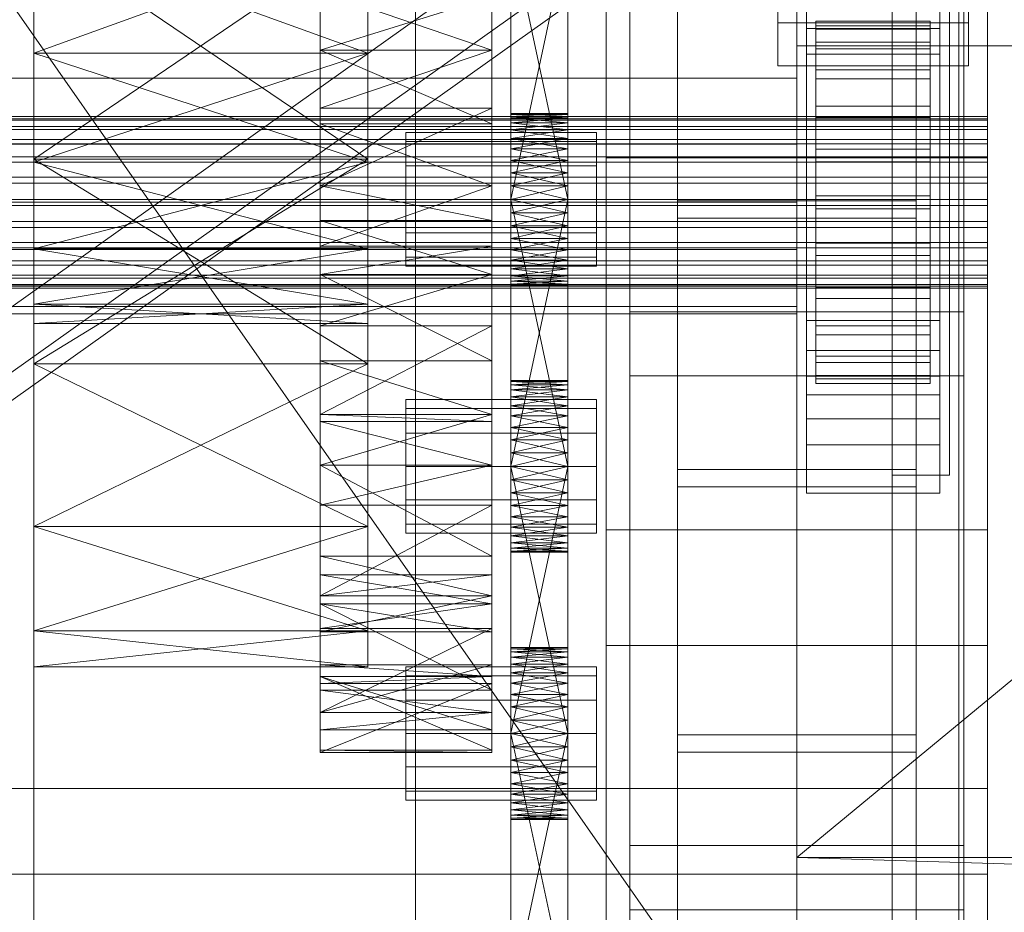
# Model space of a CAD drawing. Header units: millimetres. Extents: x -2233 to 61924, y -68080 to 6847.
# Tile 370 of 656: x 1398 to 1502, y -33896 to -33803. Entities that reach past the tile are written whole.
import ezdxf

# ---------------------------------------------------------------- set-up
doc = ezdxf.new("R2010")
doc.units = ezdxf.units.MM
for name, color, linetype, lineweight in [('COTAS_O', 1, 'Continuous', 0), ('frontal_C03', 7, 'Continuous', 0), ('frontal_secador', 7, 'Continuous', 0), ('frontal_tolva', 7, 'Continuous', 0)]:
    doc.layers.add(name, color=color, linetype=linetype, lineweight=lineweight)
doc.dimstyles.new('R19_100', dxfattribs={"dimtxt": 250, "dimasz": 150, "dimexe": 150, "dimexo": 80, "dimgap": 100, "dimtad": 1, "dimtih": 1, "dimtoh": 1, "dimdsep": 46, "dimcen": 0.09, "dimadec": 0, "dimazin": 0, "dimtfac": 1, "dimtdec": 4, "dimtofl": 0, "dimtmove": 0, "dimatfit": 3, "dimfxl": 1, "dimtolj": 1, "dimtzin": 0, "dimarcsym": 0})

# ---------------------------------------------------------------- blocks, each defined once
blk = doc.blocks.new('DIM_R28_52')
at = {"layer": 'COTAS_O'}
for p, q in [((-1725, -33700), (-1575, -33655)), ((1725, -33700), (1575, -33655)), ((-1725, -34400), (-1725, -33700)), ((-1725, -33700), (1725, -33700)), ((-1725, -33700), (-1575, -33745)), ((1725, -33700), (1575, -33745)), ((1725, -34400), (1725, -33700))]:
    blk.add_line(p, q, dxfattribs=at)
blk.add_text('3450 O', height=250, dxfattribs=at).set_placement((0, -33600))

msp = doc.modelspace()

# ---------------------------------------------------------------- linework, layer by layer
at = {"layer": 'frontal_C03'}
for p, q in [((1500, -32314.944), (1500, -34875.113)), ((1500, -34879.011), (1500, -32318.841)), ((1490, -35975), (1490, -32996.942)), ((1497, -35975), (1497, -32996.942)), ((1490, -35975), (1490, -33266.434)), ((1497, -35975), (1497, -33266.434)), ((1467.5, -33879.447), (1467.5, -33284.487)), ((1492.5, -33284.487), (1492.5, -33879.447)), ((1467.5, -33905.804), (1467.5, -33310.844)), ((1492.5, -33905.804), (1492.5, -33310.844)), ((1460, -33817.159), (1460, -33547.668)), ((1500, -33547.668), (1500, -33817.159)), ((1462.5, -33889.257), (1462.5, -33563.788)), ((1497.5, -33563.788), (1497.5, -33889.257)), ((1462.5, -33895.994), (1462.5, -33570.525)), ((1497.5, -33895.994), (1497.5, -33570.525)), ((1460, -33856.137), (1460, -33586.646)), ((1500, -33856.137), (1500, -33586.646)), ((1460, -33868.264), (1460, -33598.772)), ((1500, -33598.772), (1500, -33868.264)), ((1460, -33916.987), (1460, -33647.495)), ((1500, -33916.987), (1500, -33647.495)), ((1440, -34004.816), (1440, -33657.91)), ((1480, -33657.91), (1480, -34004.816)), ((1440, -33666.893), (1440, -34013.799)), ((1480, -34013.799), (1480, -33666.893)), ((1478, -33803.003), (1478, -33742.197)), ((1498, -33742.197), (1498, -33803.003)), ((1478, -33746.689), (1478, -33807.495)), ((1498, -33807.495), (1498, -33746.689)), ((1490, -33850.417), (1490, -33747.417)), ((1496, -33850.417), (1496, -33747.417)), ((1481, -33837.338), (1481, -33796.411)), ((1495, -33796.411), (1495, -33837.338)), ((1480, -33805.417), (1480, -33797.417)), ((1481, -33799.106), (1481, -33840.033)), ((1495, -33840.033), (1495, -33799.106)), ((1498, -33803.003), (1478, -33803.003)), ((1478, -33803.003), (1478, -33807.495)), ((1482, -33812.82), (1482, -33802.827)), ((1482, -33802.827), (1482, -33803.647)), ((1482, -33802.827), (1494, -33802.827)), ((1482, -33803.3), (1482, -33802.827)), ((1482, -33813.045), (1482, -33803.3)), ((1482, -33803.3), (1494, -33803.3)), ((1482, -33805.035), (1482, -33803.3)), ((1494, -33803.647), (1494, -33802.827)), ((1494, -33802.827), (1494, -33812.82)), ((1494, -33802.827), (1494, -33803.3)), ((1494, -33803.3), (1494, -33813.045)), ((1494, -33803.3), (1494, -33805.035)), ((1498, -33807.495), (1498, -33803.003)), ((1481, -33806.292), (1481, -33803.597)), ((1481, -33803.597), (1495, -33803.597)), ((1481, -33844.524), (1481, -33803.597)), ((1482, -33813.209), (1482, -33803.647)), ((1482, -33803.647), (1482, -33805.706)), ((1482, -33803.647), (1494, -33803.647)), ((1494, -33805.706), (1494, -33803.647)), ((1494, -33803.647), (1494, -33813.209)), ((1495, -33803.597), (1495, -33806.292)), ((1495, -33803.597), (1495, -33844.524)), ((1480, -33805.417), (1580, -33805.417)), ((1482, -33813.867), (1482, -33805.035)), ((1482, -33805.035), (1494, -33805.035)), ((1482, -33807.914), (1482, -33805.035)), ((1490, -33805.417), (1497, -33805.417)), ((1490, -35975), (1490, -33805.417)), ((1494, -33805.035), (1494, -33813.867)), ((1494, -33805.035), (1494, -33807.914)), ((1497, -35975), (1497, -33805.417)), ((1497, -33805.417), (1563, -33805.417)), ((1495, -33806.292), (1481, -33806.292)), ((1481, -33806.292), (1481, -33847.219)), ((1482, -33814.184), (1482, -33805.706)), ((1482, -33805.706), (1482, -33808.862)), ((1482, -33805.706), (1494, -33805.706)), ((1494, -33808.862), (1494, -33805.706)), ((1494, -33805.706), (1494, -33814.184)), ((1495, -33847.219), (1495, -33806.292)), ((1478, -33807.495), (1498, -33807.495)), ((1482, -33815.23), (1482, -33807.914)), ((1482, -33807.914), (1494, -33807.914)), ((1482, -33811.74), (1482, -33807.914)), ((1494, -33807.914), (1494, -33815.23)), ((1494, -33807.914), (1494, -33811.74)), ((1482, -33815.679), (1482, -33808.862)), ((1482, -33808.862), (1482, -33812.901)), ((1482, -33808.862), (1494, -33808.862)), ((1494, -33812.901), (1494, -33808.862)), ((1494, -33808.862), (1494, -33815.679)), ((1482, -33817.043), (1482, -33811.74)), ((1482, -33811.74), (1494, -33811.74)), ((1482, -33816.253), (1482, -33811.74)), ((1494, -33811.74), (1494, -33817.043)), ((1494, -33811.74), (1494, -33816.253)), ((-1500, -33812.82), (1500, -33812.82)), ((1482, -33813.209), (1482, -33812.82)), ((1494, -33812.82), (1482, -33812.82)), ((1482, -33812.82), (1482, -33813.045)), ((1494, -33812.82), (1494, -33813.209)), ((1494, -33813.045), (1494, -33812.82)), ((1500, -33813.209), (1500, -33812.82)), ((1500, -33812.82), (1500, -33813.045)), ((-1500, -33813.045), (1500, -33813.045)), ((-1500, -33813.209), (1500, -33813.209)), ((-1500, -33813.867), (1500, -33813.867)), ((1482, -33817.593), (1482, -33812.901)), ((1482, -33812.901), (1482, -33817.548)), ((1482, -33812.901), (1494, -33812.901)), ((1494, -33813.045), (1482, -33813.045)), ((1482, -33813.045), (1482, -33813.867)), ((1482, -33814.184), (1482, -33813.209)), ((1494, -33813.209), (1482, -33813.209)), ((1494, -33813.867), (1482, -33813.867)), ((1482, -33813.867), (1482, -33815.23)), ((1494, -33817.548), (1494, -33812.901)), ((1494, -33812.901), (1494, -33817.593)), ((1494, -33813.867), (1494, -33813.045)), ((1494, -33813.209), (1494, -33814.184)), ((1494, -33815.23), (1494, -33813.867)), ((1500, -33813.045), (1500, -33813.867)), ((1500, -33814.184), (1500, -33813.209)), ((1500, -33813.867), (1500, -33815.23)), ((-1500, -33814.184), (1500, -33814.184)), ((1482, -33815.679), (1482, -33814.184)), ((1494, -33814.184), (1482, -33814.184)), ((1494, -33814.184), (1494, -33815.679)), ((1500, -33815.679), (1500, -33814.184)), ((-1500, -33815.23), (1500, -33815.23)), ((-1500, -33815.679), (1500, -33815.679)), ((1494, -33815.23), (1482, -33815.23)), ((1482, -33815.23), (1482, -33817.043)), ((1482, -33817.593), (1482, -33815.679)), ((1494, -33815.679), (1482, -33815.679)), ((1494, -33817.043), (1494, -33815.23)), ((1494, -33815.679), (1494, -33817.593)), ((1500, -33815.23), (1500, -33817.043)), ((1500, -33817.593), (1500, -33815.679)), ((1482, -33819.18), (1482, -33816.253)), ((1482, -33816.253), (1494, -33816.253)), ((1482, -33821.144), (1482, -33816.253)), ((1494, -33816.253), (1494, -33819.18)), ((1494, -33816.253), (1494, -33821.144)), ((-1500, -33817.043), (1500, -33817.043)), ((-1500, -33817.593), (1500, -33817.593)), ((1500, -33817.159), (1460, -33817.159)), ((1460, -33817.159), (1460, -33856.137)), ((1460, -34086.651), (1460, -33817.159)), ((1494, -33817.043), (1482, -33817.043)), ((1482, -33817.043), (1482, -33819.18)), ((1482, -33817.548), (1482, -33819.794)), ((1494, -33817.548), (1482, -33817.548)), ((1482, -33817.548), (1482, -33822.485)), ((1482, -33819.794), (1482, -33817.593)), ((1494, -33817.593), (1482, -33817.593)), ((1494, -33819.18), (1494, -33817.043)), ((1494, -33819.794), (1494, -33817.548)), ((1494, -33822.485), (1494, -33817.548)), ((1494, -33817.593), (1494, -33819.794)), ((1500, -33817.043), (1500, -33819.18)), ((1500, -33856.137), (1500, -33817.159)), ((1500, -33817.159), (1500, -34086.651)), ((1500, -33819.794), (1500, -33817.593)), ((-1500, -33819.18), (1500, -33819.18)), ((1500, -33819.794), (-1500, -33819.794)), ((1494, -33819.18), (1482, -33819.18)), ((1482, -33819.18), (1482, -33821.497)), ((1482, -33819.794), (1494, -33819.794)), ((1482, -33822.132), (1482, -33819.794)), ((1494, -33821.497), (1494, -33819.18)), ((1494, -33819.794), (1494, -33822.132)), ((1500, -33819.18), (1500, -33821.497)), ((1500, -33822.132), (1500, -33819.794)), ((-1500, -33821.497), (1500, -33821.497)), ((-1500, -33822.132), (1500, -33822.132)), ((1467.5, -33851.633), (1467.5, -33821.664)), ((1467.5, -33821.664), (1492.5, -33821.664)), ((1467.5, -33821.664), (1467.5, -33877.64)), ((1482, -33821.497), (1482, -33821.144)), ((1482, -33821.144), (1494, -33821.144)), ((1482, -33826.082), (1482, -33821.144)), ((1494, -33821.497), (1482, -33821.497)), ((1482, -33821.497), (1482, -33823.836)), ((1482, -33824.45), (1482, -33822.132)), ((1482, -33822.132), (1482, -33822.485)), ((1494, -33822.132), (1482, -33822.132)), ((1492.5, -33821.664), (1492.5, -33851.633)), ((1492.5, -33877.64), (1492.5, -33821.664)), ((1494, -33821.144), (1494, -33821.497)), ((1494, -33821.144), (1494, -33826.082)), ((1494, -33823.836), (1494, -33821.497)), ((1494, -33822.485), (1494, -33822.132)), ((1494, -33822.132), (1494, -33824.45)), ((1500, -33821.497), (1500, -33823.836)), ((1500, -33824.45), (1500, -33822.132)), ((1482, -33822.485), (1482, -33827.377)), ((1482, -33822.485), (1494, -33822.485)), ((1494, -33827.377), (1494, -33822.485)), ((-1500, -33823.836), (1500, -33823.836)), ((1492.5, -33823.47), (1467.5, -33823.47)), ((1467.5, -33823.47), (1467.5, -33849.827)), ((1467.5, -34418.43), (1467.5, -33823.47)), ((1482, -33823.836), (1482, -33826.082)), ((1494, -33823.836), (1482, -33823.836)), ((1482, -33823.836), (1482, -33826.037)), ((1492.5, -33849.827), (1492.5, -33823.47)), ((1492.5, -33823.47), (1492.5, -34418.43)), ((1494, -33826.082), (1494, -33823.836)), ((1494, -33826.037), (1494, -33823.836)), ((1500, -33823.836), (1500, -33826.037)), ((-1500, -33824.45), (1500, -33824.45)), ((1482, -33826.587), (1482, -33824.45)), ((1482, -33824.45), (1482, -33827.377)), ((1494, -33824.45), (1482, -33824.45)), ((1494, -33827.377), (1494, -33824.45)), ((1494, -33824.45), (1494, -33826.587)), ((1500, -33826.587), (1500, -33824.45)), ((-1500, -33826.037), (1500, -33826.037)), ((1482, -33826.037), (1482, -33830.728)), ((1494, -33826.037), (1482, -33826.037)), ((1482, -33826.037), (1482, -33827.95)), ((1482, -33826.082), (1494, -33826.082)), ((1482, -33830.728), (1482, -33826.082)), ((1494, -33830.728), (1494, -33826.037)), ((1494, -33827.95), (1494, -33826.037)), ((1494, -33826.082), (1494, -33830.728)), ((1500, -33826.037), (1500, -33827.95)), ((-1500, -33826.587), (1500, -33826.587)), ((1482, -33828.399), (1482, -33826.587)), ((1482, -33826.587), (1482, -33831.89)), ((1494, -33826.587), (1482, -33826.587)), ((1494, -33831.89), (1494, -33826.587)), ((1494, -33826.587), (1494, -33828.399)), ((1500, -33828.399), (1500, -33826.587)), ((-1500, -33827.95), (1500, -33827.95)), ((1482, -33827.377), (1482, -33831.89)), ((1482, -33827.377), (1494, -33827.377)), ((1482, -33827.95), (1482, -33834.768)), ((1494, -33827.95), (1482, -33827.95)), ((1482, -33827.95), (1482, -33829.445)), ((1494, -33831.89), (1494, -33827.377)), ((1494, -33834.768), (1494, -33827.95)), ((1494, -33829.445), (1494, -33827.95)), ((1500, -33827.95), (1500, -33829.445)), ((-1500, -33828.399), (1500, -33828.399)), ((1482, -33829.763), (1482, -33828.399)), ((1482, -33828.399), (1482, -33835.716)), ((1494, -33828.399), (1482, -33828.399)), ((1494, -33835.716), (1494, -33828.399)), ((1494, -33828.399), (1494, -33829.763)), ((1500, -33829.763), (1500, -33828.399)), ((-1500, -33829.445), (1500, -33829.445)), ((-1500, -33829.763), (1500, -33829.763)), ((-1500, -33830.421), (1500, -33830.421)), ((1482, -33829.445), (1482, -33837.924)), ((1494, -33829.445), (1482, -33829.445)), ((1482, -33829.445), (1482, -33830.421)), ((1482, -33830.585), (1482, -33829.763)), ((1482, -33829.763), (1482, -33838.594)), ((1494, -33829.763), (1482, -33829.763)), ((1482, -33830.421), (1482, -33839.983)), ((1494, -33830.421), (1482, -33830.421)), ((1482, -33830.421), (1482, -33830.809)), ((1494, -33837.924), (1494, -33829.445)), ((1494, -33830.421), (1494, -33829.445)), ((1494, -33838.594), (1494, -33829.763)), ((1494, -33829.763), (1494, -33830.585)), ((1494, -33839.983), (1494, -33830.421)), ((1494, -33830.809), (1494, -33830.421)), ((1500, -33829.445), (1500, -33830.421)), ((1500, -33830.585), (1500, -33829.763)), ((1500, -33830.421), (1500, -33830.809)), ((-1500, -33830.585), (1500, -33830.585)), ((-1500, -33830.809), (1500, -33830.809)), ((1482, -33830.809), (1482, -33830.585)), ((1482, -33830.585), (1482, -33840.33)), ((1494, -33830.585), (1482, -33830.585)), ((1482, -33830.728), (1494, -33830.728)), ((1482, -33834.768), (1482, -33830.728)), ((1482, -33830.809), (1482, -33840.803)), ((1494, -33830.809), (1482, -33830.809)), ((1494, -33840.33), (1494, -33830.585)), ((1494, -33830.585), (1494, -33830.809)), ((1494, -33830.728), (1494, -33834.768)), ((1494, -33840.803), (1494, -33830.809)), ((1500, -33830.809), (1500, -33830.585)), ((1482, -33831.89), (1482, -33835.716)), ((1482, -33831.89), (1494, -33831.89)), ((1494, -33835.716), (1494, -33831.89)), ((1462.5, -33840.017), (1462.5, -33833.28)), ((1462.5, -33833.28), (1497.5, -33833.28)), ((1462.5, -34158.748), (1462.5, -33833.28)), ((1497.5, -33833.28), (1497.5, -33840.017)), ((1497.5, -33833.28), (1497.5, -34158.748)), ((1481, -33844.52), (1481, -33834.19)), ((1481, -33834.19), (1495, -33834.19)), ((1481, -33841.986), (1481, -33834.19)), ((1495, -33834.19), (1495, -33844.52)), ((1495, -33834.19), (1495, -33841.986)), ((1482, -33834.768), (1494, -33834.768)), ((1482, -33837.924), (1482, -33834.768)), ((1494, -33834.768), (1494, -33837.924)), ((1482, -33835.716), (1482, -33838.594)), ((1482, -33835.716), (1494, -33835.716)), ((1494, -33838.594), (1494, -33835.716)), ((1495, -33837.338), (1481, -33837.338)), ((1481, -33837.338), (1481, -33840.033)), ((1495, -33840.033), (1495, -33837.338)), ((1482, -33837.924), (1494, -33837.924)), ((1482, -33839.983), (1482, -33837.924)), ((1482, -33838.594), (1482, -33840.33)), ((1482, -33838.594), (1494, -33838.594)), ((1494, -33837.924), (1494, -33839.983)), ((1494, -33840.33), (1494, -33838.594)), ((1497.5, -33840.017), (1462.5, -33840.017)), ((1462.5, -34165.485), (1462.5, -33840.017)), ((1481, -33840.033), (1495, -33840.033)), ((1482, -33839.983), (1494, -33839.983)), ((1482, -33840.803), (1482, -33839.983)), ((1482, -33840.33), (1482, -33840.803)), ((1482, -33840.33), (1494, -33840.33)), ((1494, -33839.983), (1494, -33840.803)), ((1494, -33840.803), (1494, -33840.33)), ((1497.5, -34165.485), (1497.5, -33840.017)), ((1482, -33840.803), (1494, -33840.803)), ((1495, -33841.986), (1481, -33841.986)), ((1481, -33841.986), (1481, -33852.316)), ((1495, -33852.316), (1495, -33841.986)), ((1481, -33844.52), (1481, -33852.316)), ((1495, -33844.524), (1481, -33844.524)), ((1481, -33844.524), (1481, -33847.219)), ((1495, -33852.316), (1495, -33844.52)), ((1495, -33847.219), (1495, -33844.524)), ((1481, -33847.219), (1495, -33847.219)), ((1467.5, -33849.827), (1492.5, -33849.827)), ((1467.5, -34444.787), (1467.5, -33849.827)), ((1492.5, -34444.787), (1492.5, -33849.827)), ((1496, -33850.417), (1490, -33850.417)), ((1492.5, -33851.633), (1467.5, -33851.633)), ((1467.5, -33851.633), (1467.5, -33907.61)), ((1492.5, -33851.633), (1492.5, -33907.61)), ((1481, -33852.316), (1495, -33852.316)), ((1460, -33856.137), (1500, -33856.137)), ((1460, -34125.629), (1460, -33856.137)), ((1500, -34125.629), (1500, -33856.137)), ((1500, -33868.264), (1460, -33868.264)), ((1460, -33868.264), (1460, -33916.987)), ((1460, -34137.755), (1460, -33868.264)), ((1500, -33916.987), (1500, -33868.264)), ((1500, -33868.264), (1500, -34137.755)), ((1492.5, -33877.64), (1467.5, -33877.64)), ((1467.5, -33877.64), (1467.5, -33907.61)), ((1492.5, -33907.61), (1492.5, -33877.64)), ((1467.5, -33905.804), (1467.5, -33879.447)), ((1467.5, -33879.447), (1492.5, -33879.447)), ((1492.5, -33879.447), (1492.5, -33905.804)), ((-1500, -33883.261), (1500, -33883.261)), ((1500, -33883.261), (1500, -33892.245)), ((1500, -33883.261), (1500, -33917.367)), ((1497.5, -33889.257), (1462.5, -33889.257)), ((1462.5, -33889.257), (1462.5, -33895.994)), ((1497.5, -33895.994), (1497.5, -33889.257)), ((1500, -33892.245), (-1500, -33892.245)), ((1500, -33926.351), (1500, -33892.245)), ((1462.5, -33895.994), (1497.5, -33895.994))]:
    msp.add_line(p, q, dxfattribs=at)
at = {"layer": 'frontal_secador'}
for p, q in [((1400, -36000), (1400, -33000)), ((1400, -36000), (1400, -33075)), ((1400, -34600), (1400, -33075)), ((1400, -35940), (1400, -33075)), ((1400, -34650), (1400, -33075)), ((1400, -36000), (1400, -33250)), ((1480, -33658.5), (1480, -33919)), ((1480, -33914.82), (1480, -33658.5)), ((1480, -33890.5), (1480, -33677.12)), ((1480, -33914.82), (1480, -33677.12)), ((1480, -33682.82), (1480, -33897.72)), ((1480, -33682.82), (1480, -33919)), ((1480, -33890.5), (1480, -33689.28)), ((1480, -33696.5), (1480, -33897.72)), ((1480, -33890.5), (1480, -33696.5)), ((1715, -33696.5), (1480, -33890.5)), ((1430, -33723.111), (1430, -33805.858)), ((1448, -33805.858), (1448, -33723.111)), ((1430, -33829.365), (1430, -33737.639)), ((1430, -33737.639), (1430, -33805.858)), ((1430, -33871.527), (1430, -33737.639)), ((1448, -33737.639), (1448, -33829.365)), ((1448, -33805.858), (1448, -33737.639)), ((1448, -33737.639), (1448, -33871.527)), ((1400, -33748.24), (1400, -33838.76)), ((1435, -33838.76), (1435, -33748.24)), ((1430, -33757.635), (1430, -33805.858)), ((1448, -33805.858), (1448, -33757.635)), ((1400, -33780.83), (1400, -33838.76)), ((1435, -33838.76), (1435, -33780.83)), ((1430, -33781.142), (1430, -33805.858)), ((1430, -33829.365), (1430, -33781.142)), ((1448, -33805.858), (1448, -33781.142)), ((1448, -33781.142), (1448, -33829.365)), ((1450, -33824.281), (1450, -33785.481)), ((1456, -33785.481), (1456, -33824.281)), ((1430, -33805.858), (1430, -33787.302)), ((1448, -33787.302), (1448, -33805.858)), ((1450, -33787.136), (1450, -33824.281)), ((1456, -33824.281), (1456, -33787.136)), ((1450, -33824.281), (1450, -33789.414)), ((1456, -33789.414), (1456, -33824.281)), ((1450, -33821.5), (1450, -33792.092)), ((1450, -33824.281), (1450, -33792.092)), ((1456, -33792.092), (1456, -33821.5)), ((1456, -33792.092), (1456, -33824.281)), ((1400, -33793.5), (1400, -33806.17)), ((1400, -33838.76), (1400, -33793.5)), ((1400, -33793.5), (1400, -33817.294)), ((1400, -33793.5), (1400, -33817.599)), ((1400, -33866.731), (1400, -33793.5)), ((1400, -33793.5), (1400, -33826.67)), ((1435, -33793.5), (1400, -33817.294)), ((1435, -33817.294), (1400, -33793.5)), ((1435, -33793.5), (1400, -33806.17)), ((1435, -33806.17), (1400, -33793.5)), ((1435, -33806.17), (1435, -33793.5)), ((1435, -33793.5), (1435, -33838.76)), ((1435, -33817.294), (1435, -33793.5)), ((1435, -33817.599), (1435, -33793.5)), ((1435, -33793.5), (1435, -33866.731)), ((1435, -33826.67), (1435, -33793.5)), ((1450, -33793.5), (1450, -33821.5)), ((1456, -33821.5), (1450, -33793.5)), ((1456, -33793.5), (1450, -33821.5)), ((1456, -33821.5), (1456, -33793.5)), ((1430, -33805.858), (1430, -33799.698)), ((1448, -33805.858), (1430, -33799.698)), ((1430, -33800.248), (1430, -33805.858)), ((1448, -33800.248), (1430, -33805.858)), ((1448, -33799.698), (1448, -33805.858)), ((1448, -33805.858), (1448, -33800.248)), ((1430, -33801.304), (1430, -33808.807)), ((1480, -33801.304), (1480, -33808.807)), ((1400, -33817.599), (1400, -33806.17)), ((1400, -33838.76), (1400, -33806.17)), ((1435, -33806.17), (1400, -33806.17)), ((1435, -33806.17), (1400, -33817.599)), ((1435, -33817.599), (1400, -33806.17)), ((1430, -33805.858), (1430, -33823.732)), ((1430, -33813.576), (1430, -33805.858)), ((1430, -33829.365), (1430, -33805.858)), ((1430, -33805.858), (1430, -33811.942)), ((1430, -33805.858), (1430, -33849.361)), ((1430, -33805.858), (1430, -33871.527)), ((1448, -33805.858), (1430, -33805.858)), ((1448, -33805.858), (1430, -33811.942)), ((1448, -33813.576), (1430, -33805.858)), ((1435, -33806.17), (1435, -33817.599)), ((1435, -33806.17), (1435, -33838.76)), ((1448, -33823.732), (1448, -33805.858)), ((1448, -33805.858), (1448, -33813.576)), ((1448, -33805.858), (1448, -33829.365)), ((1448, -33811.942), (1448, -33805.858)), ((1448, -33849.361), (1448, -33805.858)), ((1448, -33871.527), (1448, -33805.858)), ((1480, -33808.807), (1325, -33808.807)), ((1430, -33808.807), (1325, -33808.807)), ((1430, -33808.807), (1430, -33815.723)), ((1480, -33808.807), (1480, -33815.723)), ((1430, -33826.411), (1430, -33811.942)), ((1430, -33811.942), (1430, -33820.075)), ((1430, -33829.365), (1430, -33811.942)), ((1448, -33811.942), (1430, -33811.942)), ((1448, -33811.942), (1430, -33820.075)), ((1448, -33811.942), (1448, -33826.411)), ((1448, -33820.075), (1448, -33811.942)), ((1448, -33811.942), (1448, -33829.365)), ((1450, -33812.611), (1450, -33812.5)), ((1456, -33812.611), (1450, -33812.5)), ((1456, -33812.5), (1450, -33812.5)), ((1456, -33812.5), (1450, -33812.611)), ((1450, -33812.611), (1450, -33813.481)), ((1450, -33812.94), (1450, -33812.611)), ((1450, -33812.611), (1450, -33815.136)), ((1456, -33812.94), (1450, -33812.611)), ((1456, -33812.611), (1450, -33812.611)), ((1456, -33812.611), (1450, -33812.94)), ((1456, -33812.611), (1456, -33812.5)), ((1456, -33813.481), (1456, -33812.611)), ((1456, -33812.611), (1456, -33812.94)), ((1456, -33815.136), (1456, -33812.611)), ((1430, -33813.576), (1430, -33823.732)), ((1430, -33820.075), (1430, -33813.576)), ((1448, -33820.075), (1430, -33813.576)), ((1448, -33813.576), (1430, -33813.576)), ((1448, -33823.732), (1448, -33813.576)), ((1448, -33813.576), (1448, -33820.075)), ((1450, -33813.481), (1450, -33812.94)), ((1456, -33813.481), (1450, -33812.94)), ((1456, -33812.94), (1450, -33812.94)), ((1456, -33812.94), (1450, -33813.481)), ((1450, -33813.481), (1450, -33815.136)), ((1450, -33814.219), (1450, -33813.481)), ((1450, -33817.414), (1450, -33813.481)), ((1450, -33852.281), (1450, -33813.481)), ((1456, -33814.219), (1450, -33813.481)), ((1456, -33813.481), (1450, -33813.481)), ((1456, -33813.481), (1450, -33814.219)), ((1456, -33812.94), (1456, -33813.481)), ((1456, -33815.136), (1456, -33813.481)), ((1456, -33813.481), (1456, -33814.219)), ((1456, -33813.481), (1456, -33817.414)), ((1456, -33813.481), (1456, -33852.281)), ((1439, -33815.438), (1439, -33814.5)), ((1459, -33814.5), (1439, -33814.5)), ((1450, -33815.136), (1450, -33814.219)), ((1456, -33815.136), (1450, -33814.219)), ((1456, -33814.219), (1450, -33814.219)), ((1456, -33814.219), (1450, -33815.136)), ((1456, -33814.219), (1456, -33815.136)), ((1459, -33815.438), (1459, -33814.5)), ((1480, -33815.723), (1325, -33815.723)), ((1430, -33815.723), (1325, -33815.723)), ((1430, -33815.723), (1430, -33821.784)), ((1439, -33818), (1439, -33815.438)), ((1459, -33815.438), (1439, -33815.438)), ((1450, -33815.136), (1450, -33817.414)), ((1450, -33816.21), (1450, -33815.136)), ((1450, -33815.136), (1450, -33820.092)), ((1450, -33815.136), (1450, -33852.281)), ((1456, -33816.21), (1450, -33815.136)), ((1456, -33815.136), (1450, -33815.136)), ((1456, -33815.136), (1450, -33816.21)), ((1456, -33817.414), (1456, -33815.136)), ((1456, -33815.136), (1456, -33816.21)), ((1456, -33820.092), (1456, -33815.136)), ((1456, -33852.281), (1456, -33815.136)), ((1459, -33818), (1459, -33815.438)), ((1480, -33815.723), (1480, -33821.784)), ((1450, -33817.414), (1450, -33816.21)), ((1456, -33817.414), (1450, -33816.21)), ((1456, -33816.21), (1450, -33816.21)), ((1456, -33816.21), (1450, -33817.414)), ((1456, -33816.21), (1456, -33817.414)), ((1400, -33817.294), (1400, -33838.76)), ((1435, -33817.294), (1400, -33817.294)), ((1435, -33817.294), (1400, -33838.76)), ((1435, -33838.76), (1400, -33817.294)), ((1400, -33826.67), (1400, -33817.599)), ((1400, -33838.76), (1400, -33817.599)), ((1435, -33817.599), (1400, -33817.599)), ((1435, -33817.599), (1400, -33826.67)), ((1435, -33826.67), (1400, -33817.599)), ((1435, -33838.76), (1435, -33817.294)), ((1435, -33817.599), (1435, -33826.67)), ((1435, -33817.599), (1435, -33838.76)), ((1439, -33821.5), (1439, -33818)), ((1459, -33818), (1439, -33818)), ((1450, -33817.414), (1450, -33820.092)), ((1450, -33818.719), (1450, -33817.414)), ((1450, -33852.281), (1450, -33817.414)), ((1456, -33818.719), (1450, -33817.414)), ((1456, -33817.414), (1450, -33817.414)), ((1456, -33817.414), (1450, -33818.719)), ((1456, -33820.092), (1456, -33817.414)), ((1456, -33817.414), (1456, -33818.719)), ((1456, -33817.414), (1456, -33852.281)), ((1459, -33821.5), (1459, -33818)), ((1450, -33820.092), (1450, -33818.719)), ((1456, -33820.092), (1450, -33818.719)), ((1456, -33818.719), (1450, -33818.719)), ((1456, -33818.719), (1450, -33820.092)), ((1456, -33818.719), (1456, -33820.092)), ((1430, -33820.075), (1430, -33826.411)), ((1430, -33823.732), (1430, -33820.075)), ((1448, -33820.075), (1430, -33820.075)), ((1448, -33820.075), (1430, -33826.411)), ((1448, -33823.732), (1430, -33820.075)), ((1448, -33826.411), (1448, -33820.075)), ((1448, -33820.075), (1448, -33823.732)), ((1450, -33849.5), (1450, -33820.092)), ((1450, -33820.092), (1450, -33821.5)), ((1450, -33852.281), (1450, -33820.092)), ((1456, -33821.5), (1450, -33820.092)), ((1456, -33820.092), (1450, -33820.092)), ((1456, -33820.092), (1450, -33821.5)), ((1456, -33820.092), (1456, -33849.5)), ((1456, -33821.5), (1456, -33820.092)), ((1456, -33820.092), (1456, -33852.281)), ((1480, -33821.784), (1325, -33821.784)), ((1430, -33821.784), (1325, -33821.784)), ((1430, -33821.784), (1430, -33826.759)), ((1439, -33821.5), (1439, -33825)), ((1439, -33821.5), (1459, -33821.5)), ((1450, -33821.5), (1450, -33849.5)), ((1456, -33849.5), (1450, -33821.5)), ((1456, -33821.5), (1450, -33821.5)), ((1456, -33821.5), (1450, -33849.5)), ((1450, -33824.281), (1450, -33821.5)), ((1450, -33821.5), (1450, -33822.908)), ((1456, -33821.5), (1450, -33822.908)), ((1456, -33822.908), (1450, -33821.5)), ((1456, -33849.5), (1456, -33821.5)), ((1456, -33821.5), (1456, -33824.281)), ((1456, -33822.908), (1456, -33821.5)), ((1459, -33825), (1459, -33821.5)), ((1480, -33821.784), (1480, -33826.759)), ((1450, -33822.908), (1450, -33824.281)), ((1456, -33822.908), (1450, -33822.908)), ((1456, -33822.908), (1450, -33824.281)), ((1456, -33824.281), (1450, -33822.908)), ((1456, -33824.281), (1456, -33822.908)), ((1430, -33829.365), (1430, -33823.732)), ((1448, -33829.365), (1430, -33823.732)), ((1448, -33823.732), (1430, -33823.732)), ((1448, -33823.732), (1448, -33829.365)), ((1439, -33825), (1439, -33827.562)), ((1459, -33825), (1439, -33825)), ((1450, -33826.79), (1450, -33824.281)), ((1450, -33824.281), (1450, -33825.586)), ((1450, -33828.781), (1450, -33824.281)), ((1450, -33830.5), (1450, -33824.281)), ((1456, -33824.281), (1450, -33824.281)), ((1456, -33824.281), (1450, -33825.586)), ((1456, -33825.586), (1450, -33824.281)), ((1456, -33824.281), (1456, -33826.79)), ((1456, -33825.586), (1456, -33824.281)), ((1456, -33824.281), (1456, -33828.781)), ((1456, -33824.281), (1456, -33830.5)), ((1459, -33825), (1459, -33827.562)), ((1450, -33825.586), (1450, -33826.79)), ((1456, -33825.586), (1450, -33825.586)), ((1456, -33825.586), (1450, -33826.79)), ((1456, -33826.79), (1450, -33825.586)), ((1456, -33826.79), (1456, -33825.586)), ((1480, -33826.759), (1325, -33826.759)), ((1430, -33826.759), (1325, -33826.759)), ((1400, -33866.731), (1400, -33826.67)), ((1400, -33832.493), (1400, -33826.67)), ((1400, -33838.76), (1400, -33826.67)), ((1435, -33826.67), (1400, -33826.67)), ((1435, -33826.67), (1400, -33832.493)), ((1435, -33832.493), (1400, -33826.67)), ((1430, -33826.411), (1430, -33829.365)), ((1448, -33826.411), (1430, -33826.411)), ((1448, -33826.411), (1430, -33829.365)), ((1430, -33826.759), (1430, -33830.455)), ((1435, -33826.67), (1435, -33866.731)), ((1435, -33826.67), (1435, -33832.493)), ((1435, -33826.67), (1435, -33838.76)), ((1448, -33829.365), (1448, -33826.411)), ((1450, -33828.781), (1450, -33826.79)), ((1450, -33826.79), (1450, -33827.864)), ((1456, -33826.79), (1450, -33826.79)), ((1456, -33826.79), (1450, -33827.864)), ((1456, -33827.864), (1450, -33826.79)), ((1456, -33826.79), (1456, -33828.781)), ((1456, -33827.864), (1456, -33826.79)), ((1480, -33826.759), (1480, -33830.455)), ((1439, -33827.562), (1439, -33828.5)), ((1459, -33827.562), (1439, -33827.562)), ((1450, -33827.864), (1450, -33828.781)), ((1456, -33827.864), (1450, -33827.864)), ((1456, -33827.864), (1450, -33828.781)), ((1456, -33828.781), (1450, -33827.864)), ((1456, -33828.781), (1456, -33827.864)), ((1459, -33827.562), (1459, -33828.5)), ((1430, -33829.365), (1430, -33844.806)), ((1430, -33838.435), (1430, -33829.365)), ((1430, -33849.361), (1430, -33829.365)), ((1430, -33829.365), (1430, -33834.777)), ((1430, -33863.889), (1430, -33829.365)), ((1430, -33871.527), (1430, -33829.365)), ((1448, -33829.365), (1430, -33829.365)), ((1448, -33829.365), (1430, -33834.777)), ((1448, -33838.435), (1430, -33829.365)), ((1459, -33828.5), (1439, -33828.5)), ((1448, -33844.806), (1448, -33829.365)), ((1448, -33829.365), (1448, -33838.435)), ((1448, -33829.365), (1448, -33849.361)), ((1448, -33834.777), (1448, -33829.365)), ((1448, -33829.365), (1448, -33863.889)), ((1448, -33829.365), (1448, -33871.527)), ((1450, -33830.06), (1450, -33828.781)), ((1450, -33828.781), (1450, -33829.519)), ((1450, -33830.5), (1450, -33828.781)), ((1456, -33828.781), (1450, -33828.781)), ((1456, -33828.781), (1450, -33829.519)), ((1456, -33829.519), (1450, -33828.781)), ((1456, -33828.781), (1456, -33830.06)), ((1456, -33829.519), (1456, -33828.781)), ((1456, -33828.781), (1456, -33830.5)), ((1450, -33829.519), (1450, -33830.06)), ((1456, -33829.519), (1450, -33829.519)), ((1456, -33829.519), (1450, -33830.06)), ((1456, -33830.06), (1450, -33829.519)), ((1450, -33830.5), (1450, -33830.06)), ((1450, -33830.06), (1450, -33830.389)), ((1456, -33830.06), (1450, -33830.06)), ((1456, -33830.06), (1450, -33830.389)), ((1456, -33830.389), (1450, -33830.06)), ((1450, -33830.389), (1450, -33830.5)), ((1456, -33830.389), (1450, -33830.389)), ((1456, -33830.389), (1450, -33830.5)), ((1456, -33830.5), (1450, -33830.389)), ((1456, -33830.06), (1456, -33829.519)), ((1456, -33830.06), (1456, -33830.5)), ((1456, -33830.389), (1456, -33830.06)), ((1456, -33830.5), (1456, -33830.389)), ((1480, -33830.455), (1325, -33830.455)), ((1430, -33830.455), (1325, -33830.455)), ((1430, -33830.455), (1430, -33832.731)), ((1456, -33830.5), (1450, -33830.5)), ((1480, -33830.455), (1480, -33832.731)), ((1400, -33866.731), (1400, -33832.493)), ((1400, -33834.5), (1400, -33832.493)), ((1435, -33832.493), (1400, -33832.493)), ((1435, -33832.493), (1400, -33834.5)), ((1435, -33834.5), (1400, -33832.493)), ((1435, -33832.493), (1435, -33866.731)), ((1435, -33832.493), (1435, -33834.5)), ((1480, -33832.731), (1325, -33832.731)), ((1430, -33832.731), (1325, -33832.731)), ((1480, -33833.5), (1325, -33833.5)), ((1430, -33833.5), (1325, -33833.5)), ((1430, -33832.731), (1430, -33833.5)), ((1480, -33832.731), (1480, -33833.5)), ((1400, -33866.731), (1400, -33834.5)), ((1435, -33834.5), (1400, -33834.5)), ((1435, -33834.5), (1435, -33866.731)), ((1430, -33849.353), (1430, -33834.777)), ((1430, -33834.777), (1430, -33844.05)), ((1430, -33849.361), (1430, -33834.777)), ((1448, -33834.777), (1430, -33834.777)), ((1448, -33834.777), (1430, -33844.05)), ((1448, -33834.777), (1448, -33849.353)), ((1448, -33844.05), (1448, -33834.777)), ((1448, -33834.777), (1448, -33849.361)), ((1430, -33838.435), (1430, -33844.806)), ((1430, -33844.05), (1430, -33838.435)), ((1448, -33844.05), (1430, -33838.435)), ((1448, -33838.435), (1430, -33838.435)), ((1448, -33844.806), (1448, -33838.435)), ((1448, -33838.435), (1448, -33844.05)), ((1400, -33866.731), (1400, -33838.76)), ((1400, -33838.76), (1400, -33855.794)), ((1435, -33838.76), (1400, -33838.76)), ((1435, -33838.76), (1400, -33855.794)), ((1435, -33855.794), (1400, -33838.76)), ((1435, -33838.76), (1435, -33866.731)), ((1435, -33855.794), (1435, -33838.76)), ((1450, -33840.611), (1450, -33840.5)), ((1456, -33840.611), (1450, -33840.5)), ((1456, -33840.5), (1450, -33840.5)), ((1456, -33840.5), (1450, -33840.611)), ((1450, -33840.611), (1450, -33841.481)), ((1450, -33840.94), (1450, -33840.611)), ((1450, -33840.611), (1450, -33843.136)), ((1456, -33840.94), (1450, -33840.611)), ((1456, -33840.611), (1450, -33840.611)), ((1456, -33840.611), (1450, -33840.94)), ((1456, -33840.611), (1456, -33840.5)), ((1456, -33841.481), (1456, -33840.611)), ((1456, -33840.611), (1456, -33840.94)), ((1456, -33843.136), (1456, -33840.611)), ((1450, -33841.481), (1450, -33840.94)), ((1456, -33841.481), (1450, -33840.94)), ((1456, -33840.94), (1450, -33840.94)), ((1456, -33840.94), (1450, -33841.481)), ((1450, -33841.481), (1450, -33843.136)), ((1450, -33842.219), (1450, -33841.481)), ((1450, -33845.414), (1450, -33841.481)), ((1450, -33880.281), (1450, -33841.481)), ((1456, -33842.219), (1450, -33841.481)), ((1456, -33841.481), (1450, -33841.481)), ((1456, -33841.481), (1450, -33842.219)), ((1456, -33840.94), (1456, -33841.481)), ((1456, -33843.136), (1456, -33841.481)), ((1456, -33841.481), (1456, -33842.219)), ((1456, -33841.481), (1456, -33845.414)), ((1456, -33841.481), (1456, -33880.281)), ((1439, -33843.438), (1439, -33842.5)), ((1459, -33842.5), (1439, -33842.5)), ((1450, -33843.136), (1450, -33842.219)), ((1456, -33843.136), (1450, -33842.219)), ((1456, -33842.219), (1450, -33842.219)), ((1456, -33842.219), (1450, -33843.136)), ((1456, -33842.219), (1456, -33843.136)), ((1459, -33843.438), (1459, -33842.5)), ((1439, -33846), (1439, -33843.438)), ((1459, -33843.438), (1439, -33843.438)), ((1450, -33843.136), (1450, -33845.414)), ((1450, -33844.21), (1450, -33843.136)), ((1450, -33843.136), (1450, -33848.092)), ((1450, -33843.136), (1450, -33880.281)), ((1456, -33844.21), (1450, -33843.136)), ((1456, -33843.136), (1450, -33843.136)), ((1456, -33843.136), (1450, -33844.21)), ((1456, -33845.414), (1456, -33843.136)), ((1456, -33843.136), (1456, -33844.21)), ((1456, -33848.092), (1456, -33843.136)), ((1456, -33880.281), (1456, -33843.136)), ((1459, -33846), (1459, -33843.438)), ((1430, -33844.05), (1430, -33849.353)), ((1430, -33844.806), (1430, -33844.05)), ((1448, -33844.05), (1430, -33844.05)), ((1448, -33844.05), (1430, -33849.353)), ((1448, -33844.806), (1430, -33844.05)), ((1430, -33849.361), (1430, -33844.806)), ((1448, -33849.361), (1430, -33844.806)), ((1448, -33844.806), (1430, -33844.806)), ((1448, -33849.353), (1448, -33844.05)), ((1448, -33844.05), (1448, -33844.806)), ((1448, -33844.806), (1448, -33849.361)), ((1450, -33845.414), (1450, -33844.21)), ((1456, -33845.414), (1450, -33844.21)), ((1456, -33844.21), (1450, -33844.21)), ((1456, -33844.21), (1450, -33845.414)), ((1456, -33844.21), (1456, -33845.414)), ((1450, -33845.414), (1450, -33848.092)), ((1450, -33846.719), (1450, -33845.414)), ((1450, -33880.281), (1450, -33845.414)), ((1456, -33846.719), (1450, -33845.414)), ((1456, -33845.414), (1450, -33845.414)), ((1456, -33845.414), (1450, -33846.719)), ((1456, -33848.092), (1456, -33845.414)), ((1456, -33845.414), (1456, -33846.719)), ((1456, -33845.414), (1456, -33880.281)), ((1439, -33849.5), (1439, -33846)), ((1459, -33846), (1439, -33846)), ((1450, -33848.092), (1450, -33846.719)), ((1456, -33848.092), (1450, -33846.719)), ((1456, -33846.719), (1450, -33846.719)), ((1456, -33846.719), (1450, -33848.092)), ((1456, -33846.719), (1456, -33848.092)), ((1459, -33849.5), (1459, -33846)), ((1450, -33877.5), (1450, -33848.092)), ((1450, -33848.092), (1450, -33849.5)), ((1450, -33880.281), (1450, -33848.092)), ((1456, -33849.5), (1450, -33848.092)), ((1456, -33848.092), (1450, -33848.092)), ((1456, -33848.092), (1450, -33849.5)), ((1456, -33848.092), (1456, -33877.5)), ((1456, -33849.5), (1456, -33848.092)), ((1456, -33848.092), (1456, -33880.281)), ((1448, -33849.353), (1430, -33849.353)), ((1448, -33849.353), (1430, -33849.361)), ((1430, -33849.361), (1430, -33860.859)), ((1430, -33858.895), (1430, -33849.361)), ((1430, -33863.889), (1430, -33849.361)), ((1430, -33849.361), (1430, -33853.572)), ((1430, -33849.361), (1430, -33871.527)), ((1448, -33849.361), (1430, -33849.361)), ((1448, -33849.361), (1430, -33853.572)), ((1448, -33858.895), (1430, -33849.361)), ((1439, -33849.5), (1439, -33853)), ((1439, -33849.5), (1459, -33849.5)), ((1448, -33860.859), (1448, -33849.361)), ((1448, -33849.361), (1448, -33858.895)), ((1448, -33849.361), (1448, -33863.889)), ((1448, -33853.572), (1448, -33849.361)), ((1448, -33871.527), (1448, -33849.361)), ((1450, -33849.5), (1450, -33877.5)), ((1456, -33877.5), (1450, -33849.5)), ((1456, -33849.5), (1450, -33849.5)), ((1456, -33849.5), (1450, -33877.5)), ((1450, -33852.281), (1450, -33849.5)), ((1450, -33849.5), (1450, -33850.908)), ((1456, -33849.5), (1450, -33850.908)), ((1456, -33850.908), (1450, -33849.5)), ((1456, -33877.5), (1456, -33849.5)), ((1456, -33849.5), (1456, -33852.281)), ((1456, -33850.908), (1456, -33849.5)), ((1459, -33853), (1459, -33849.5)), ((1450, -33850.908), (1450, -33852.281)), ((1456, -33850.908), (1450, -33850.908)), ((1456, -33850.908), (1450, -33852.281)), ((1456, -33852.281), (1450, -33850.908)), ((1456, -33852.281), (1456, -33850.908)), ((1439, -33853), (1439, -33855.562)), ((1459, -33853), (1439, -33853)), ((1450, -33854.79), (1450, -33852.281)), ((1450, -33852.281), (1450, -33853.586)), ((1450, -33856.781), (1450, -33852.281)), ((1450, -33858.5), (1450, -33852.281)), ((1456, -33852.281), (1450, -33852.281)), ((1456, -33852.281), (1450, -33853.586)), ((1456, -33853.586), (1450, -33852.281)), ((1456, -33852.281), (1456, -33854.79)), ((1456, -33853.586), (1456, -33852.281)), ((1456, -33852.281), (1456, -33856.781)), ((1456, -33852.281), (1456, -33858.5)), ((1459, -33853), (1459, -33855.562)), ((1430, -33866.827), (1430, -33853.572)), ((1430, -33853.572), (1430, -33863.075)), ((1430, -33863.889), (1430, -33853.572)), ((1448, -33853.572), (1430, -33853.572)), ((1448, -33853.572), (1430, -33863.075)), ((1448, -33853.572), (1448, -33866.827)), ((1448, -33863.075), (1448, -33853.572)), ((1448, -33853.572), (1448, -33863.889)), ((1450, -33853.586), (1450, -33854.79)), ((1456, -33853.586), (1450, -33853.586)), ((1456, -33853.586), (1450, -33854.79)), ((1456, -33854.79), (1450, -33853.586)), ((1456, -33854.79), (1456, -33853.586)), ((1450, -33856.781), (1450, -33854.79)), ((1450, -33854.79), (1450, -33855.864)), ((1456, -33854.79), (1450, -33854.79)), ((1456, -33854.79), (1450, -33855.864)), ((1456, -33855.864), (1450, -33854.79)), ((1456, -33854.79), (1456, -33856.781)), ((1456, -33855.864), (1456, -33854.79)), ((1400, -33855.794), (1400, -33866.731)), ((1435, -33855.794), (1400, -33855.794)), ((1435, -33855.794), (1400, -33866.731)), ((1435, -33866.731), (1400, -33855.794)), ((1435, -33866.731), (1435, -33855.794)), ((1439, -33855.562), (1439, -33856.5)), ((1459, -33855.562), (1439, -33855.562)), ((1450, -33855.864), (1450, -33856.781)), ((1456, -33855.864), (1450, -33855.864)), ((1456, -33855.864), (1450, -33856.781)), ((1456, -33856.781), (1450, -33855.864)), ((1456, -33856.781), (1456, -33855.864)), ((1459, -33855.562), (1459, -33856.5)), ((1459, -33856.5), (1439, -33856.5)), ((1450, -33858.06), (1450, -33856.781)), ((1450, -33856.781), (1450, -33857.519)), ((1450, -33858.5), (1450, -33856.781)), ((1456, -33856.781), (1450, -33856.781)), ((1456, -33856.781), (1450, -33857.519)), ((1456, -33857.519), (1450, -33856.781)), ((1456, -33856.781), (1456, -33858.06)), ((1456, -33857.519), (1456, -33856.781)), ((1456, -33856.781), (1456, -33858.5)), ((1450, -33857.519), (1450, -33858.06)), ((1456, -33857.519), (1450, -33857.519)), ((1456, -33857.519), (1450, -33858.06)), ((1456, -33858.06), (1450, -33857.519)), ((1450, -33858.5), (1450, -33858.06)), ((1450, -33858.06), (1450, -33858.389)), ((1456, -33858.06), (1450, -33858.06)), ((1456, -33858.06), (1450, -33858.389)), ((1456, -33858.389), (1450, -33858.06)), ((1456, -33858.06), (1456, -33857.519)), ((1456, -33858.06), (1456, -33858.5)), ((1456, -33858.389), (1456, -33858.06)), ((1430, -33858.895), (1430, -33860.859)), ((1430, -33863.075), (1430, -33858.895)), ((1448, -33863.075), (1430, -33858.895)), ((1448, -33858.895), (1430, -33858.895)), ((1448, -33860.859), (1448, -33858.895)), ((1448, -33858.895), (1448, -33863.075)), ((1450, -33858.389), (1450, -33858.5)), ((1456, -33858.389), (1450, -33858.389)), ((1456, -33858.389), (1450, -33858.5)), ((1456, -33858.5), (1450, -33858.389)), ((1456, -33858.5), (1450, -33858.5)), ((1456, -33858.5), (1456, -33858.389)), ((1430, -33860.859), (1430, -33863.075)), ((1430, -33863.889), (1430, -33860.859)), ((1448, -33863.889), (1430, -33860.859)), ((1448, -33860.859), (1430, -33860.859)), ((1448, -33860.859), (1430, -33863.075)), ((1448, -33863.075), (1448, -33860.859)), ((1448, -33860.859), (1448, -33863.889)), ((1430, -33863.075), (1430, -33866.827)), ((1448, -33863.075), (1430, -33863.075)), ((1448, -33863.075), (1430, -33866.827)), ((1448, -33866.827), (1448, -33863.075)), ((1430, -33866.827), (1430, -33863.889)), ((1430, -33863.889), (1430, -33870.317)), ((1430, -33872.954), (1430, -33863.889)), ((1430, -33871.527), (1430, -33863.889)), ((1430, -33863.889), (1430, -33866.487)), ((1448, -33866.827), (1430, -33863.889)), ((1448, -33863.889), (1430, -33863.889)), ((1448, -33863.889), (1430, -33866.487)), ((1448, -33872.954), (1430, -33863.889)), ((1448, -33863.889), (1448, -33866.827)), ((1448, -33870.317), (1448, -33863.889)), ((1448, -33863.889), (1448, -33872.954)), ((1448, -33863.889), (1448, -33871.527)), ((1448, -33866.487), (1448, -33863.889)), ((1430, -33877.124), (1430, -33866.487)), ((1430, -33866.487), (1430, -33875.291)), ((1430, -33871.527), (1430, -33866.487)), ((1448, -33866.487), (1430, -33866.487)), ((1448, -33866.487), (1430, -33875.291)), ((1448, -33866.487), (1448, -33877.124)), ((1448, -33875.291), (1448, -33866.487)), ((1448, -33866.487), (1448, -33871.527)), ((1400, -33866.731), (1400, -33870.5)), ((1435, -33866.731), (1400, -33866.731)), ((1435, -33866.731), (1400, -33870.5)), ((1435, -33870.5), (1400, -33866.731)), ((1448, -33866.827), (1430, -33866.827)), ((1435, -33866.731), (1435, -33870.5)), ((1450, -33868.611), (1450, -33868.5)), ((1456, -33868.611), (1450, -33868.5)), ((1456, -33868.5), (1450, -33868.5)), ((1456, -33868.5), (1450, -33868.611)), ((1450, -33868.611), (1450, -33869.481)), ((1450, -33868.94), (1450, -33868.611)), ((1450, -33868.611), (1450, -33871.136)), ((1456, -33868.94), (1450, -33868.611)), ((1456, -33868.611), (1450, -33868.611)), ((1456, -33868.611), (1450, -33868.94)), ((1456, -33868.611), (1456, -33868.5)), ((1456, -33869.481), (1456, -33868.611)), ((1456, -33868.611), (1456, -33868.94)), ((1456, -33871.136), (1456, -33868.611)), ((1450, -33869.481), (1450, -33868.94)), ((1456, -33869.481), (1450, -33868.94)), ((1456, -33868.94), (1450, -33868.94)), ((1456, -33868.94), (1450, -33869.481)), ((1450, -33869.481), (1450, -33871.136)), ((1450, -33870.219), (1450, -33869.481)), ((1450, -33873.414), (1450, -33869.481)), ((1450, -33908.281), (1450, -33869.481)), ((1456, -33870.219), (1450, -33869.481)), ((1456, -33869.481), (1450, -33869.481)), ((1456, -33869.481), (1450, -33870.219)), ((1456, -33868.94), (1456, -33869.481)), ((1456, -33871.136), (1456, -33869.481)), ((1456, -33869.481), (1456, -33870.219)), ((1456, -33869.481), (1456, -33873.414)), ((1456, -33869.481), (1456, -33908.281)), ((1435, -33870.5), (1400, -33870.5)), ((1430, -33872.954), (1430, -33870.317)), ((1430, -33870.317), (1430, -33875.291)), ((1430, -33871.527), (1430, -33870.317)), ((1448, -33871.527), (1430, -33870.317)), ((1448, -33870.317), (1430, -33870.317)), ((1448, -33870.317), (1430, -33875.291)), ((1439, -33871.438), (1439, -33870.5)), ((1459, -33870.5), (1439, -33870.5)), ((1448, -33870.317), (1448, -33872.954)), ((1448, -33875.291), (1448, -33870.317)), ((1448, -33870.317), (1448, -33871.527)), ((1450, -33871.136), (1450, -33870.219)), ((1456, -33871.136), (1450, -33870.219)), ((1456, -33870.219), (1450, -33870.219)), ((1456, -33870.219), (1450, -33871.136)), ((1456, -33870.219), (1456, -33871.136)), ((1459, -33871.438), (1459, -33870.5)), ((1430, -33877.124), (1430, -33871.527)), ((1430, -33871.527), (1430, -33872.256)), ((1430, -33879.235), (1430, -33871.527)), ((1448, -33877.124), (1430, -33871.527)), ((1448, -33871.527), (1430, -33871.527)), ((1448, -33871.527), (1430, -33872.256)), ((1448, -33879.235), (1430, -33871.527)), ((1439, -33874), (1439, -33871.438)), ((1459, -33871.438), (1439, -33871.438)), ((1448, -33871.527), (1448, -33877.124)), ((1448, -33872.256), (1448, -33871.527)), ((1448, -33871.527), (1448, -33879.235)), ((1450, -33871.136), (1450, -33873.414)), ((1450, -33872.21), (1450, -33871.136)), ((1450, -33871.136), (1450, -33876.092)), ((1450, -33871.136), (1450, -33908.281)), ((1456, -33872.21), (1450, -33871.136)), ((1456, -33871.136), (1450, -33871.136)), ((1456, -33871.136), (1450, -33872.21)), ((1456, -33873.414), (1456, -33871.136)), ((1456, -33871.136), (1456, -33872.21)), ((1456, -33876.092), (1456, -33871.136)), ((1456, -33908.281), (1456, -33871.136)), ((1459, -33874), (1459, -33871.438)), ((1430, -33879.235), (1430, -33872.256)), ((1430, -33872.256), (1430, -33879.5)), ((1448, -33872.256), (1430, -33872.256)), ((1448, -33872.256), (1430, -33879.5)), ((1448, -33872.256), (1448, -33879.235)), ((1448, -33879.5), (1448, -33872.256)), ((1450, -33873.414), (1450, -33872.21)), ((1456, -33873.414), (1450, -33872.21)), ((1456, -33872.21), (1450, -33872.21)), ((1456, -33872.21), (1450, -33873.414)), ((1456, -33872.21), (1456, -33873.414)), ((1430, -33875.291), (1430, -33872.954)), ((1448, -33875.291), (1430, -33872.954)), ((1448, -33872.954), (1430, -33872.954)), ((1448, -33872.954), (1448, -33875.291)), ((1450, -33873.414), (1450, -33876.092)), ((1450, -33874.719), (1450, -33873.414)), ((1450, -33908.281), (1450, -33873.414)), ((1456, -33874.719), (1450, -33873.414)), ((1456, -33873.414), (1450, -33873.414)), ((1456, -33873.414), (1450, -33874.719)), ((1456, -33876.092), (1456, -33873.414)), ((1456, -33873.414), (1456, -33874.719)), ((1456, -33873.414), (1456, -33908.281)), ((1439, -33877.5), (1439, -33874)), ((1459, -33874), (1439, -33874)), ((1450, -33876.092), (1450, -33874.719)), ((1456, -33876.092), (1450, -33874.719)), ((1456, -33874.719), (1450, -33874.719)), ((1456, -33874.719), (1450, -33876.092)), ((1456, -33874.719), (1456, -33876.092)), ((1459, -33877.5), (1459, -33874)), ((1430, -33875.291), (1430, -33877.124)), ((1448, -33875.291), (1430, -33875.291)), ((1448, -33875.291), (1430, -33877.124)), ((1448, -33877.124), (1448, -33875.291)), ((1450, -33905.5), (1450, -33876.092)), ((1450, -33876.092), (1450, -33877.5)), ((1450, -33908.281), (1450, -33876.092)), ((1456, -33877.5), (1450, -33876.092)), ((1456, -33876.092), (1450, -33876.092)), ((1456, -33876.092), (1450, -33877.5)), ((1456, -33876.092), (1456, -33905.5)), ((1456, -33877.5), (1456, -33876.092)), ((1456, -33876.092), (1456, -33908.281)), ((1448, -33877.124), (1430, -33877.124)), ((1439, -33877.5), (1439, -33881)), ((1439, -33877.5), (1459, -33877.5)), ((1450, -33877.5), (1450, -33905.5)), ((1456, -33905.5), (1450, -33877.5)), ((1456, -33877.5), (1450, -33877.5)), ((1456, -33877.5), (1450, -33905.5)), ((1450, -33880.281), (1450, -33877.5)), ((1450, -33877.5), (1450, -33878.908)), ((1456, -33877.5), (1450, -33878.908)), ((1456, -33878.908), (1450, -33877.5)), ((1456, -33905.5), (1456, -33877.5)), ((1456, -33877.5), (1456, -33880.281)), ((1456, -33878.908), (1456, -33877.5)), ((1459, -33881), (1459, -33877.5)), ((1450, -33878.908), (1450, -33880.281)), ((1456, -33878.908), (1450, -33878.908)), ((1456, -33878.908), (1450, -33880.281)), ((1456, -33880.281), (1450, -33878.908)), ((1456, -33880.281), (1456, -33878.908)), ((1430, -33879.5), (1430, -33879.235)), ((1448, -33879.5), (1430, -33879.235)), ((1448, -33879.235), (1430, -33879.235)), ((1448, -33879.5), (1430, -33879.5)), ((1448, -33879.235), (1448, -33879.5)), ((1439, -33881), (1439, -33883.562)), ((1459, -33881), (1439, -33881)), ((1450, -33882.79), (1450, -33880.281)), ((1450, -33880.281), (1450, -33881.586)), ((1450, -33884.781), (1450, -33880.281)), ((1450, -33886.5), (1450, -33880.281)), ((1456, -33880.281), (1450, -33880.281)), ((1456, -33880.281), (1450, -33881.586)), ((1456, -33881.586), (1450, -33880.281)), ((1456, -33880.281), (1456, -33882.79)), ((1456, -33881.586), (1456, -33880.281)), ((1456, -33880.281), (1456, -33884.781)), ((1456, -33880.281), (1456, -33886.5)), ((1459, -33881), (1459, -33883.562)), ((1450, -33881.586), (1450, -33882.79)), ((1456, -33881.586), (1450, -33881.586)), ((1456, -33881.586), (1450, -33882.79)), ((1456, -33882.79), (1450, -33881.586)), ((1456, -33882.79), (1456, -33881.586)), ((1450, -33884.781), (1450, -33882.79)), ((1450, -33882.79), (1450, -33883.864)), ((1456, -33882.79), (1450, -33882.79)), ((1456, -33882.79), (1450, -33883.864)), ((1456, -33883.864), (1450, -33882.79)), ((1456, -33882.79), (1456, -33884.781)), ((1456, -33883.864), (1456, -33882.79)), ((1439, -33883.562), (1439, -33884.5)), ((1459, -33883.562), (1439, -33883.562)), ((1450, -33883.864), (1450, -33884.781)), ((1456, -33883.864), (1450, -33883.864)), ((1456, -33883.864), (1450, -33884.781)), ((1456, -33884.781), (1450, -33883.864)), ((1456, -33884.781), (1456, -33883.864)), ((1459, -33883.562), (1459, -33884.5)), ((1459, -33884.5), (1439, -33884.5)), ((1450, -33886.06), (1450, -33884.781)), ((1450, -33884.781), (1450, -33885.519)), ((1450, -33886.5), (1450, -33884.781)), ((1456, -33884.781), (1450, -33884.781)), ((1456, -33884.781), (1450, -33885.519)), ((1456, -33885.519), (1450, -33884.781)), ((1456, -33884.781), (1456, -33886.06)), ((1456, -33885.519), (1456, -33884.781)), ((1456, -33884.781), (1456, -33886.5)), ((1450, -33885.519), (1450, -33886.06)), ((1456, -33885.519), (1450, -33885.519)), ((1456, -33885.519), (1450, -33886.06)), ((1456, -33886.06), (1450, -33885.519)), ((1450, -33886.5), (1450, -33886.06)), ((1450, -33886.06), (1450, -33886.389)), ((1456, -33886.06), (1450, -33886.06)), ((1456, -33886.06), (1450, -33886.389)), ((1456, -33886.389), (1450, -33886.06)), ((1456, -33886.06), (1456, -33885.519)), ((1456, -33886.06), (1456, -33886.5)), ((1456, -33886.389), (1456, -33886.06)), ((1450, -33886.389), (1450, -33886.5)), ((1456, -33886.389), (1450, -33886.389)), ((1456, -33886.389), (1450, -33886.5)), ((1456, -33886.5), (1450, -33886.389)), ((1456, -33886.5), (1450, -33886.5)), ((1456, -33886.5), (1456, -33886.389)), ((1480, -33897.72), (1480, -33890.5)), ((1480, -33904.18), (1480, -33890.5)), ((1480, -33914.82), (1480, -33890.5)), ((1715, -33897.72), (1480, -33890.5)), ((1715, -33890.5), (1480, -33890.5))]:
    msp.add_line(p, q, dxfattribs=at)
at = {"layer": 'frontal_tolva'}
for p, q in [((1769.584, -34332.806), (722.584, -32835.806)), ((1725, -33600), (600, -34400)), ((600, -34406.849), (1725, -33606.849)), ((604.636, -34406.52), (1729.636, -33606.52))]:
    msp.add_line(p, q, dxfattribs=at)

# ---------------------------------------------------------------- dimensions: what is measured, and where the dimension line sits
at = {"layer": 'COTAS_O'}
dim = msp.add_aligned_dim(p1=(-1725, -34400), p2=(1725, -34400), distance=700, text='<> O', dimstyle='R19_100', dxfattribs=at)
dim.commit()
dim.dimension.update_dxf_attribs({"geometry": 'DIM_R28_52', "text_midpoint": (0, -33700)})

doc.saveas('drawing.dxf')
